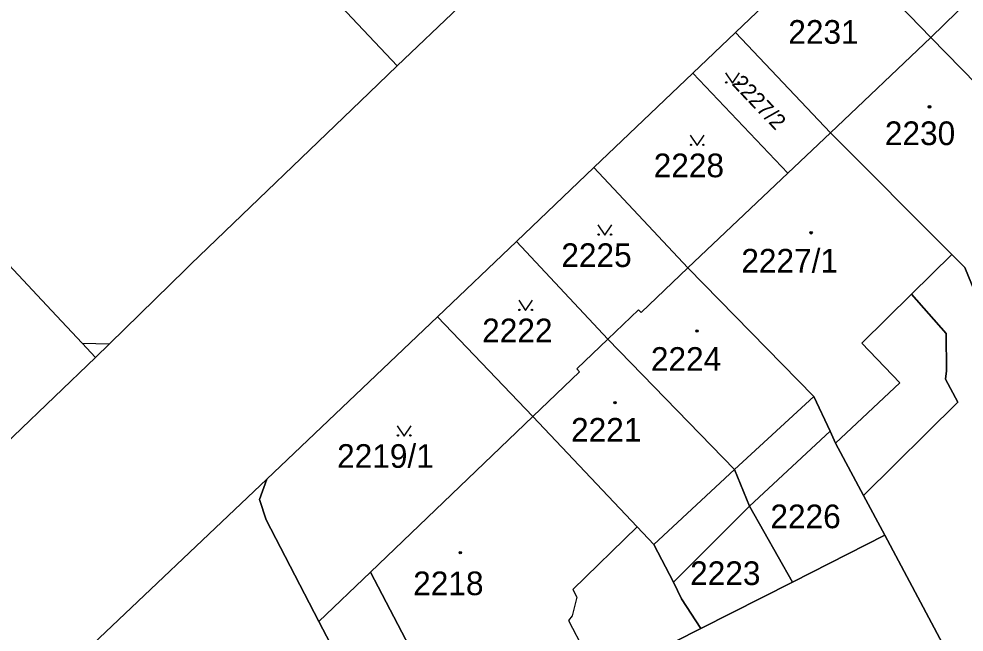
# Model space of a CAD drawing. Extents: x -596233 to -595156, y -1161235 to -1159375.
# Drawn here: x -595977.1 to -595909.2, y -1160591.4 to -1160547.3 of the extents above; entities that cross this region are included whole.
import ezdxf

# ---------------------------------------------------------------- set-up
doc = ezdxf.new("R2010")
doc.units = 0
for name, color, linetype in [('KN_CAR_KR', 7, 'Continuous'), ('KN_KULTURY', 7, 'Continuous'), ('KN_PARC_CIS_POZ', 7, 'Continuous'), ('KN_PARC_CIS_STAV', 7, 'Continuous'), ('KN_PARC_PLOCHA', 7, 'Continuous'), ('parcely_l', 7, 'Continuous')]:
    doc.layers.add(name, color=color, linetype=linetype)

msp = doc.modelspace()

# ---------------------------------------------------------------- linework, layer by layer
at = {"layer": 'KN_CAR_KR'}
for points in [[(-595912.95, -1160567.08), (-595916.52, -1160570.59)], [(-595972.58, -1160570.59), (-595970.62, -1160570.65)], [(-595916.52, -1160570.59), (-595913.79, -1160573.44)], [(-595913.79, -1160573.44), (-595918.41, -1160577.77)], [(-595925.68, -1160579.66), (-595919.97, -1160574.42)], [(-595925.68, -1160579.66), (-595931.47, -1160585.06)], [(-595932.67, -1160583.79), (-595937.3, -1160588.3)], [(-595937.3, -1160588.3), (-595937.01, -1160588.84)], [(-595937.01, -1160588.84), (-595937.34, -1160590.18)], [(-595937.34, -1160590.18), (-595937.6, -1160590.53)], [(-595937.6, -1160590.53), (-595935.36, -1160594.84)]]:
    msp.add_lwpolyline(points, dxfattribs=at)
at = {"layer": 'KN_KULTURY'}
for points in [[(-595926.3218, -1160551.1616), (-595925.8218, -1160551.9116), (-595925.3218, -1160551.1616)], [(-595928.8618, -1160555.6416), (-595928.3618, -1160556.3916), (-595927.8618, -1160555.6416)], [(-595935.5018, -1160562.0916), (-595935.0018, -1160562.8416), (-595934.5018, -1160562.0916)], [(-595941.1918, -1160567.5016), (-595940.6918, -1160568.2516), (-595940.1918, -1160567.5016)], [(-595949.9218, -1160576.5216), (-595949.4218, -1160577.2716), (-595948.9218, -1160576.5216)]]:
    msp.add_lwpolyline(points, dxfattribs=at)
for centre, radius in [((-595926.272, -1160551.8614), 0.05), ((-595925.3726, -1160551.8614), 0.05), ((-595911.66, -1160553.61), 0.09), ((-595911.66, -1160553.61), 0.0398), ((-595928.812, -1160556.3414), 0.05), ((-595927.9126, -1160556.3414), 0.05), ((-595920.17, -1160562.66), 0.09), ((-595920.17, -1160562.66), 0.0398), ((-595935.452, -1160562.7914), 0.05), ((-595934.5526, -1160562.7914), 0.05), ((-595941.142, -1160568.2014), 0.05), ((-595940.2426, -1160568.2014), 0.05), ((-595928.37, -1160569.72), 0.09), ((-595928.37, -1160569.72), 0.0398), ((-595934.27, -1160574.87), 0.09), ((-595934.27, -1160574.87), 0.0398), ((-595949.872, -1160577.2214), 0.05), ((-595948.9726, -1160577.2214), 0.05), ((-595945.39, -1160585.65), 0.09), ((-595945.39, -1160585.65), 0.0398)]:
    msp.add_circle(centre, radius, dxfattribs=at)
at = {"layer": 'KN_PARC_PLOCHA'}
for points in [[(-595983.43, -1160582.93), (-595971.62, -1160571.62), (-595970.62, -1160570.65), (-595965.14, -1160565.31), (-595964.76, -1160564.92), (-595951.95, -1160552.61), (-595949.93, -1160550.67), (-595945.5, -1160546.44), (-595938.35, -1160539.6), (-595933.96, -1160535.41), (-595928.14, -1160529.85), (-595920.87, -1160522.9), (-595913.59, -1160515.94), (-595909.26, -1160511.8), (-595904.23, -1160507), (-595897.36, -1160500.43), (-595890.55, -1160493.92), (-595877.54, -1160481.41), (-595867.6, -1160471.87)], [(-595851.78, -1160477.77), (-595858.23, -1160483.86), (-595869.29, -1160494.3), (-595869.41, -1160494.3), (-595887.17, -1160511.46), (-595890, -1160514.14), (-595899.73, -1160523.37), (-595904.69, -1160528.17), (-595909.08, -1160532.42), (-595918.49, -1160541.47), (-595925.61, -1160548.26), (-595928.68, -1160551.19), (-595935.8, -1160557.97), (-595941.36, -1160563.28), (-595947.04, -1160568.69), (-595959.29, -1160580.37), (-595972.74, -1160593.11), (-595976.26, -1160596.57), (-595989.4, -1160609.23)], [(-595985.36, -1160556.95), (-595974.79, -1160568.24), (-595972.58, -1160570.59), (-595971.62, -1160571.62), (-595983.43, -1160582.93)], [(-595972.74, -1160593.11), (-595959.29, -1160580.37), (-595959.82, -1160581.82), (-595959.35, -1160583.29), (-595955.55, -1160590.59), (-595949.46, -1160602.27)]]:
    msp.add_lwpolyline(points, dxfattribs=at)
for points in [[(-595969.74, -1160529.65), (-595949.93, -1160550.67), (-595951.95, -1160552.61), (-595964.76, -1160564.92), (-595965.14, -1160565.31), (-595970.62, -1160570.65), (-595971.62, -1160571.62), (-595972.58, -1160570.59), (-595974.79, -1160568.24), (-595985.36, -1160556.95), (-595998.36, -1160543.17), (-595992.18, -1160537.22), (-595991.69, -1160536.75), (-595987.2, -1160532.43), (-595976.67, -1160522.31), (-595972.3, -1160526.94)], [(-595951.8, -1160539.91), (-595945.5, -1160546.44), (-595949.93, -1160550.67), (-595969.74, -1160529.65), (-595966.95, -1160527.06), (-595965.97, -1160524.48), (-595954.81, -1160536.67)], [(-595902.19, -1160539.47), (-595911.56, -1160548.63), (-595918.49, -1160541.47), (-595909.08, -1160532.42), (-595903.5, -1160538.1)], [(-595893.12, -1160548.82), (-595893.79, -1160549.48), (-595893.13, -1160550.15), (-595894.3, -1160551.29), (-595894.96, -1160550.62), (-595895.6, -1160551.25), (-595895.91, -1160550.93), (-595902.77, -1160557.62), (-595911.56, -1160548.63), (-595902.19, -1160539.47), (-595894.79, -1160547.09)], [(-595911.56, -1160548.63), (-595918.77, -1160555.47), (-595925.61, -1160548.26), (-595918.49, -1160541.47)], [(-595918.77, -1160555.47), (-595921.83, -1160558.37), (-595928.68, -1160551.19), (-595925.61, -1160548.26)], [(-595902.77, -1160557.62), (-595902.07, -1160558.29), (-595900.7, -1160563.68), (-595903.18, -1160565.35), (-595907.77, -1160568.43), (-595909.12, -1160565.15), (-595910.04, -1160564.23), (-595918.77, -1160555.47), (-595911.56, -1160548.63)], [(-595921.83, -1160558.37), (-595929.02, -1160565.19), (-595935.8, -1160557.97), (-595928.68, -1160551.19)], [(-595910.04, -1160564.23), (-595912.95, -1160567.08), (-595910.47, -1160569.9), (-595910.44, -1160572.58), (-595910.51, -1160573.17), (-595909.61, -1160574.84), (-595916.4, -1160581.55), (-595918.41, -1160577.77), (-595918.81, -1160576.91), (-595919.97, -1160574.42), (-595929.02, -1160565.19), (-595921.83, -1160558.37), (-595918.77, -1160555.47)], [(-595929.02, -1160565.19), (-595932.39, -1160568.39), (-595932.58, -1160568.19), (-595934.79, -1160570.3), (-595941.36, -1160563.28), (-595935.8, -1160557.97)], [(-595934.79, -1160570.3), (-595937.02, -1160572.44), (-595936.83, -1160572.65), (-595940.17, -1160575.85), (-595947.04, -1160568.69), (-595941.36, -1160563.28)], [(-595907.77, -1160568.43), (-595898.29, -1160588.13), (-595892.95, -1160585.89), (-595890.25, -1160591.3), (-595883.98, -1160603.87), (-595896.51, -1160609.35), (-595900.63, -1160611.15), (-595904.1, -1160604.62), (-595910.73, -1160592.17), (-595914.88, -1160584.4), (-595916.4, -1160581.55), (-595909.61, -1160574.84), (-595910.51, -1160573.17), (-595910.44, -1160572.58), (-595910.47, -1160569.9), (-595912.95, -1160567.08), (-595910.04, -1160564.23), (-595909.12, -1160565.15)], [(-595918.81, -1160576.91), (-595924.6, -1160582.3), (-595925.68, -1160579.66), (-595934.79, -1160570.3), (-595932.58, -1160568.19), (-595932.39, -1160568.39), (-595929.02, -1160565.19), (-595919.97, -1160574.42)], [(-595940.17, -1160575.85), (-595951.84, -1160587.04), (-595955.55, -1160590.59), (-595959.35, -1160583.29), (-595959.82, -1160581.82), (-595959.29, -1160580.37), (-595947.04, -1160568.69)], [(-595924.6, -1160582.3), (-595930.07, -1160587.76), (-595931.47, -1160585.06), (-595932.67, -1160583.79), (-595940.17, -1160575.85), (-595936.83, -1160572.65), (-595937.02, -1160572.44), (-595934.79, -1160570.3), (-595925.68, -1160579.66)], [(-595930.07, -1160587.76), (-595929.48, -1160588.96), (-595928.1, -1160591.1), (-595931.73, -1160592.94), (-595934.83, -1160594.56), (-595935.36, -1160594.84), (-595945.12, -1160599.94), (-595951.84, -1160587.04), (-595940.17, -1160575.85), (-595932.67, -1160583.79), (-595931.47, -1160585.06)], [(-595916.4, -1160581.55), (-595914.88, -1160584.4), (-595921.51, -1160587.76), (-595924.6, -1160582.3), (-595918.81, -1160576.91), (-595918.41, -1160577.77)], [(-595921.51, -1160587.76), (-595928.1, -1160591.1), (-595929.48, -1160588.96), (-595930.07, -1160587.76), (-595924.6, -1160582.3)], [(-595910.73, -1160592.17), (-595927.71, -1160600.76), (-595931.73, -1160592.94), (-595928.1, -1160591.1), (-595921.51, -1160587.76), (-595914.88, -1160584.4)], [(-595945.12, -1160599.94), (-595949.46, -1160602.27), (-595955.55, -1160590.59), (-595951.84, -1160587.04)]]:
    msp.add_lwpolyline(points, close=True, dxfattribs=at)
at = {"layer": 'parcely_l'}
for points in [[(-595949.93, -1160550.67), (-595969.74, -1160529.65)], [(-595911.56, -1160548.63), (-595902.19, -1160539.47)], [(-595925.61, -1160548.26), (-595918.49, -1160541.47)], [(-595918.49, -1160541.47), (-595911.56, -1160548.63)], [(-595971.62, -1160571.62), (-595972.58, -1160570.59), (-595974.79, -1160568.24), (-595985.36, -1160556.95), (-595998.36, -1160543.17)], [(-595945.5, -1160546.44), (-595949.93, -1160550.67)], [(-595925.61, -1160548.26), (-595928.68, -1160551.19)], [(-595918.77, -1160555.47), (-595925.61, -1160548.26)], [(-595911.56, -1160548.63), (-595918.77, -1160555.47)], [(-595911.56, -1160548.63), (-595902.77, -1160557.62)], [(-595949.93, -1160550.67), (-595951.95, -1160552.61), (-595964.76, -1160564.92), (-595965.14, -1160565.31), (-595970.62, -1160570.65), (-595971.62, -1160571.62)], [(-595928.68, -1160551.19), (-595935.8, -1160557.97)], [(-595921.83, -1160558.37), (-595928.68, -1160551.19)], [(-595918.77, -1160555.47), (-595921.83, -1160558.37)], [(-595910.04, -1160564.23), (-595918.77, -1160555.47)], [(-595935.8, -1160557.97), (-595941.36, -1160563.28)], [(-595935.8, -1160557.97), (-595929.02, -1160565.19)], [(-595929.02, -1160565.19), (-595921.83, -1160558.37)], [(-595941.36, -1160563.28), (-595947.04, -1160568.69)], [(-595934.79, -1160570.3), (-595941.36, -1160563.28)], [(-595916.4, -1160581.55), (-595909.61, -1160574.84), (-595910.51, -1160573.17), (-595910.44, -1160572.58), (-595910.47, -1160569.9), (-595912.95, -1160567.08), (-595910.04, -1160564.23)], [(-595910.04, -1160564.23), (-595909.12, -1160565.15), (-595907.77, -1160568.43)], [(-595934.79, -1160570.3), (-595932.58, -1160568.19), (-595932.39, -1160568.39), (-595929.02, -1160565.19)], [(-595929.02, -1160565.19), (-595919.97, -1160574.42), (-595918.81, -1160576.91)], [(-595947.04, -1160568.69), (-595959.29, -1160580.37)], [(-595940.17, -1160575.85), (-595947.04, -1160568.69)], [(-595940.17, -1160575.85), (-595936.83, -1160572.65), (-595937.02, -1160572.44), (-595934.79, -1160570.3)], [(-595934.79, -1160570.3), (-595925.68, -1160579.66), (-595924.6, -1160582.3)], [(-595971.62, -1160571.62), (-595983.43, -1160582.93)], [(-595951.84, -1160587.04), (-595940.17, -1160575.85)], [(-595930.07, -1160587.76), (-595931.47, -1160585.06), (-595932.67, -1160583.79), (-595940.17, -1160575.85)], [(-595924.6, -1160582.3), (-595918.81, -1160576.91)], [(-595918.81, -1160576.91), (-595918.41, -1160577.77), (-595916.4, -1160581.55)], [(-595972.74, -1160593.11), (-595959.29, -1160580.37)], [(-595959.29, -1160580.37), (-595959.82, -1160581.82), (-595959.35, -1160583.29), (-595955.55, -1160590.59)], [(-595914.88, -1160584.4), (-595916.4, -1160581.55)], [(-595924.6, -1160582.3), (-595930.07, -1160587.76)], [(-595921.51, -1160587.76), (-595924.6, -1160582.3)], [(-595921.51, -1160587.76), (-595914.88, -1160584.4)], [(-595910.73, -1160592.17), (-595914.88, -1160584.4)], [(-595955.55, -1160590.59), (-595951.84, -1160587.04)], [(-595951.84, -1160587.04), (-595945.12, -1160599.94)], [(-595930.07, -1160587.76), (-595929.48, -1160588.96), (-595928.1, -1160591.1)], [(-595928.1, -1160591.1), (-595921.51, -1160587.76)], [(-595955.55, -1160590.59), (-595949.46, -1160602.27)], [(-595931.73, -1160592.94), (-595928.1, -1160591.1)]]:
    msp.add_lwpolyline(points, dxfattribs=at)

# ---------------------------------------------------------------- texts
at = {"layer": 'KN_PARC_CIS_POZ'}
for s, p in [('2231', (-595921.8066, -1160549.08)), ('2228', (-595931.4866, -1160558.67)), ('2225', (-595938.1266, -1160565.12)), ('2222', (-595943.8166, -1160570.53)), ('2219/1', (-595954.2466, -1160579.55)), ('2226', (-595923.0966, -1160583.89)), ('2223', (-595928.8666, -1160587.97))]:
    msp.add_text(s, height=1.7, dxfattribs=at).set_placement(p)
msp.add_text('2227/2', height=1.14, rotation=313.699178, dxfattribs=at).set_placement((-595925.9215, -1160551.9848))
at = {"layer": 'KN_PARC_CIS_STAV'}
for s, p in [('2230', (-595914.8666, -1160556.36)), ('2227/1', (-595925.1866, -1160565.52)), ('2224', (-595931.6866, -1160572.58)), ('2221', (-595937.4266, -1160577.67)), ('2218', (-595948.7766, -1160588.7))]:
    msp.add_text(s, height=1.7, dxfattribs=at).set_placement(p)

doc.saveas('drawing.dxf')
